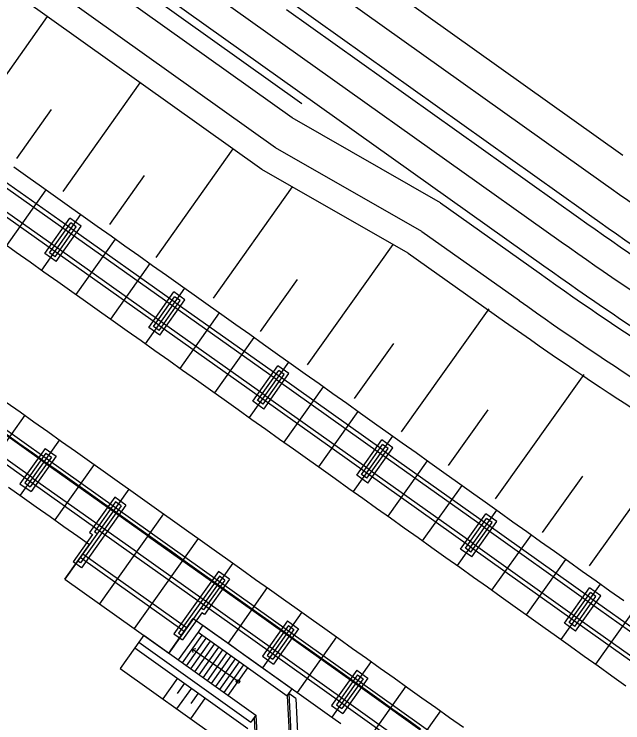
# Model space of a CAD drawing. Extents: x -552278 to -547230, y -1151007 to -1148251.
# Drawn here: x -550119.74 to -550083.93, y -1149177.51 to -1149135.84 of the extents above; entities that cross this region are included whole.
import ezdxf

# ---------------------------------------------------------------- set-up
doc = ezdxf.new("R2010")
doc.units = 0
doc.layers.add('u_trat navrh', color=7, linetype='Continuous')

msp = doc.modelspace()

# ---------------------------------------------------------------- linework, layer by layer
at = {"layer": 'u_trat navrh'}
for p, q in [((-550205.177, -1149065.464), (-550087.554, -1149149.22)), ((-550206.192, -1149066.889), (-550088.569, -1149150.645)), ((-550104.357, -1149143.7), (-550136.622, -1149120.725)), ((-550103.389, -1149141.934), (-550132.385, -1149121.287)), ((-550105.166, -1149144.966), (-550137.087, -1149122.235)), ((-550101.099, -1149131.903), (-550083.929, -1149144.129)), ((-550102.257, -1149133.533), (-550085.089, -1149145.758)), ((-550103.416, -1149135.163), (-550086.249, -1149147.387)), ((-550103.706, -1149135.571), (-550086.539, -1149147.795)), ((-550122.313, -1149142.405), (-550117.775, -1149135.987)), ((-550116.848, -1149146.272), (-550112.316, -1149139.874)), ((-550119.58, -1149144.338), (-550117.54, -1149141.454)), ((-550094.655, -1149146.926), (-550103.389, -1149141.934)), ((-550111.387, -1149150.143), (-550106.859, -1149143.76)), ((-550095.749, -1149148.62), (-550104.357, -1149143.7)), ((-550122.661, -1149144.313), (-550116.533, -1149148.639)), ((-550122.516, -1149144.108), (-550116.388, -1149148.434)), ((-550123.324, -1149145.25), (-550117.195, -1149149.577)), ((-550096.557, -1149149.886), (-550105.166, -1149144.966)), ((-550123.469, -1149145.456), (-550117.34, -1149149.782)), ((-550114.117, -1149148.207), (-550112.079, -1149145.332)), ((-550108.018, -1149152.534), (-550103.372, -1149145.991)), ((-550120.162, -1149149.439), (-550117.854, -1149146.172)), ((-550094.655, -1149146.926), (-550088.859, -1149151.053)), ((-550118.119, -1149150.886), (-550115.814, -1149147.617)), ((-550117.927, -1149149.92), (-550116.458, -1149147.836)), ((-550117.649, -1149149.872), (-550116.41, -1149148.115)), ((-550117.322, -1149150.103), (-550116.083, -1149148.345)), ((-550117.273, -1149150.381), (-550115.804, -1149148.297)), ((-550116.539, -1149148.633), (-550110.418, -1149152.973)), ((-550116.394, -1149148.428), (-550110.272, -1149152.768)), ((-550095.749, -1149148.62), (-550090.016, -1149152.684)), ((-550116.088, -1149152.326), (-550113.775, -1149149.063)), ((-550102.481, -1149156.467), (-550097.444, -1149149.379)), ((-550117.347, -1149149.776), (-550111.227, -1149154.114)), ((-550117.202, -1149149.57), (-550111.081, -1149153.909)), ((-550096.557, -1149149.886), (-550090.884, -1149153.908)), ((-550114.049, -1149153.772), (-550111.735, -1149150.509)), ((-550105.249, -1149154.5), (-550103.071, -1149151.433)), ((-550112.009, -1149155.218), (-550109.696, -1149151.955)), ((-550111.817, -1149154.256), (-550110.343, -1149152.176)), ((-550111.539, -1149154.208), (-550110.295, -1149152.454)), ((-550111.212, -1149154.44), (-550109.969, -1149152.686)), ((-550111.165, -1149154.719), (-550109.69, -1149152.638)), ((-550110.276, -1149152.774), (-550104.153, -1149157.106)), ((-550110.422, -1149152.979), (-550104.298, -1149157.311)), ((-550096.946, -1149160.402), (-550091.799, -1149153.168)), ((-550109.971, -1149156.666), (-550107.658, -1149153.403)), ((-550111.086, -1149153.916), (-550104.961, -1149158.248)), ((-550111.231, -1149154.121), (-550105.106, -1149158.453)), ((-550107.933, -1149158.113), (-550105.619, -1149154.85)), ((-550099.713, -1149158.434), (-550097.41, -1149155.196)), ((-550105.891, -1149159.564), (-550103.581, -1149156.298)), ((-550105.697, -1149158.596), (-550104.224, -1149156.514)), ((-550105.418, -1149158.548), (-550104.176, -1149156.793)), ((-550105.044, -1149159.058), (-550103.571, -1149156.976)), ((-550105.091, -1149158.779), (-550103.85, -1149157.024)), ((-550104.301, -1149157.319), (-550098.184, -1149161.666)), ((-550104.156, -1149157.114), (-550098.038, -1149161.461)), ((-550091.413, -1149164.341), (-550086.205, -1149157.026)), ((-550117.856, -1149161.968), (-550123.981, -1149157.636)), ((-550103.853, -1149161.012), (-550101.536, -1149157.751)), ((-550118.001, -1149162.174), (-550124.127, -1149157.841)), ((-550105.11, -1149158.461), (-550098.995, -1149162.806)), ((-550104.964, -1149158.255), (-550098.849, -1149162.601)), ((-550118.811, -1149163.315), (-550124.935, -1149158.984)), ((-550118.665, -1149163.11), (-550124.789, -1149158.778)), ((-550119.115, -1149159.422), (-550121.429, -1149162.686)), ((-550101.816, -1149162.461), (-550099.499, -1149159.2)), ((-550094.179, -1149162.371), (-550091.849, -1149159.098)), ((-550099.779, -1149163.91), (-550097.462, -1149160.649)), ((-550117.076, -1149160.869), (-550119.388, -1149164.129)), ((-550099.585, -1149162.947), (-550098.108, -1149160.868)), ((-550099.307, -1149162.9), (-550098.061, -1149161.147)), ((-550085.881, -1149168.281), (-550080.527, -1149160.766)), ((-550117.922, -1149161.37), (-550119.397, -1149163.451)), ((-550098.981, -1149163.132), (-550097.735, -1149161.379)), ((-550098.933, -1149163.41), (-550097.456, -1149161.332)), ((-550098.043, -1149161.467), (-550091.924, -1149165.806)), ((-550117.875, -1149161.649), (-550119.118, -1149163.403)), ((-550117.549, -1149161.881), (-550118.792, -1149163.635)), ((-550117.27, -1149161.833), (-550118.744, -1149163.914)), ((-550111.74, -1149166.313), (-550117.86, -1149161.975)), ((-550098.189, -1149161.672), (-550092.07, -1149166.011)), ((-550111.885, -1149166.518), (-550118.006, -1149162.18)), ((-550115.038, -1149162.316), (-550117.35, -1149165.578)), ((-550097.742, -1149165.359), (-550095.425, -1149162.098)), ((-550098.999, -1149162.813), (-550092.879, -1149167.152)), ((-550098.854, -1149162.608), (-550092.734, -1149166.947)), ((-550112.547, -1149167.455), (-550118.669, -1149163.116)), ((-550088.647, -1149166.31), (-550086.289, -1149163)), ((-550112.693, -1149167.661), (-550118.815, -1149163.321)), ((-550095.705, -1149166.809), (-550093.388, -1149163.548)), ((-550112.999, -1149163.763), (-550116.754, -1149169.069)), ((-550113.818, -1149164.244), (-550115.296, -1149166.322)), ((-550113.445, -1149164.754), (-550115.83, -1149168.107)), ((-550113.166, -1149164.707), (-550115.783, -1149168.386)), ((-550113.771, -1149164.522), (-550115.017, -1149166.274)), ((-550110.961, -1149165.211), (-550114.721, -1149170.513)), ((-550093.665, -1149168.261), (-550091.351, -1149164.998)), ((-550093.47, -1149167.294), (-550091.995, -1149165.214)), ((-550093.191, -1149167.247), (-550091.947, -1149165.493)), ((-550092.865, -1149167.478), (-550091.621, -1149165.724)), ((-550092.817, -1149167.757), (-550091.342, -1149165.677)), ((-550092.074, -1149166.018), (-550085.96, -1149170.37)), ((-550091.928, -1149165.813), (-550085.814, -1149170.165)), ((-550115.133, -1149166.437), (-550116.272, -1149168.038)), ((-550115.296, -1149166.322), (-550115.133, -1149166.437)), ((-550105.771, -1149170.863), (-550111.892, -1149166.523)), ((-550105.626, -1149170.658), (-550111.746, -1149166.318)), ((-550091.629, -1149169.711), (-550089.309, -1149166.452)), ((-550108.92, -1149166.661), (-550112.685, -1149171.96)), ((-550092.738, -1149166.954), (-550086.626, -1149171.305)), ((-550116.754, -1149169.069), (-550115.31, -1149167.028)), ((-550092.883, -1149167.159), (-550086.771, -1149171.509)), ((-550109.741, -1149172.133), (-550115.848, -1149167.789)), ((-550109.596, -1149171.929), (-550115.704, -1149167.585)), ((-550106.582, -1149172.003), (-550112.701, -1149167.665)), ((-550106.436, -1149171.798), (-550112.556, -1149167.46)), ((-550106.882, -1149168.11), (-550110.647, -1149173.408)), ((-550089.592, -1149171.161), (-550087.273, -1149167.903)), ((-550107.711, -1149168.604), (-550110.341, -1149172.273)), ((-550116.754, -1149169.069), (-550110.647, -1149173.408)), ((-550107.665, -1149168.883), (-550110.062, -1149172.227)), ((-550107.061, -1149169.07), (-550108.546, -1149171.141)), ((-550107.34, -1149169.116), (-550108.593, -1149170.863)), ((-550087.556, -1149172.612), (-550085.237, -1149169.353)), ((-550104.845, -1149169.559), (-550107.156, -1149172.824)), ((-550087.362, -1149171.65), (-550085.884, -1149169.572)), ((-550087.083, -1149171.603), (-550085.837, -1149169.851)), ((-550086.757, -1149171.835), (-550085.511, -1149170.083)), ((-550086.71, -1149172.114), (-550085.232, -1149170.036)), ((-550085.819, -1149170.171), (-550079.703, -1149174.514)), ((-550099.515, -1149175.009), (-550105.63, -1149170.664)), ((-550085.964, -1149170.376), (-550079.849, -1149174.719)), ((-550108.701, -1149171.03), (-550109.843, -1149172.629)), ((-550108.546, -1149171.141), (-550108.701, -1149171.03)), ((-550099.66, -1149175.214), (-550105.776, -1149170.869)), ((-550102.808, -1149171.008), (-550105.125, -1149174.269)), ((-550085.52, -1149174.063), (-550083.201, -1149170.804)), ((-550110.647, -1149173.408), (-550109.198, -1149171.369)), ((-550103.655, -1149171.509), (-550105.132, -1149173.588)), ((-550086.776, -1149171.516), (-550080.659, -1149175.86)), ((-550086.63, -1149171.311), (-550080.513, -1149175.655)), ((-550108.631, -1149171.773), (-550108.921, -1149172.181)), ((-550108.631, -1149171.773), (-550103.381, -1149175.51)), ((-550100.324, -1149176.151), (-550106.441, -1149171.804)), ((-550103.607, -1149171.788), (-550104.853, -1149173.54)), ((-550103.002, -1149171.972), (-550104.479, -1149174.051)), ((-550112.118, -1149172.36), (-550112.408, -1149172.768)), ((-550112.118, -1149172.36), (-550105.518, -1149177.057)), ((-550108.921, -1149172.181), (-550110.081, -1149173.81)), ((-550109.836, -1149173.984), (-550108.677, -1149172.354)), ((-550108.921, -1149172.181), (-550103.671, -1149175.917)), ((-550100.469, -1149176.356), (-550106.586, -1149172.009)), ((-550103.281, -1149172.019), (-550104.527, -1149173.772)), ((-550112.408, -1149172.768), (-550112.64, -1149173.094)), ((-550112.408, -1149172.768), (-550105.809, -1149177.464)), ((-550109.592, -1149174.158), (-550108.432, -1149172.528)), ((-550109.348, -1149174.332), (-550108.188, -1149172.702)), ((-550100.771, -1149172.458), (-550103.088, -1149175.718)), ((-550112.64, -1149173.094), (-550113.509, -1149174.316)), ((-550112.64, -1149173.094), (-550105.982, -1149177.832)), ((-550109.257, -1149173.169), (-550109.047, -1149173.134)), ((-550106.568, -1149175.083), (-550109.257, -1149173.169)), ((-550109.257, -1149173.169), (-550109.221, -1149173.378)), ((-550109.103, -1149174.506), (-550107.943, -1149172.876)), ((-550108.859, -1149174.68), (-550107.699, -1149173.05)), ((-550108.614, -1149174.854), (-550107.455, -1149173.224)), ((-550108.37, -1149175.028), (-550107.21, -1149173.398)), ((-550108.126, -1149175.202), (-550106.966, -1149173.572)), ((-550107.881, -1149175.376), (-550106.721, -1149173.746)), ((-550107.637, -1149175.55), (-550106.477, -1149173.92)), ((-550098.734, -1149173.907), (-550101.046, -1149177.172)), ((-550113.509, -1149174.316), (-550107.841, -1149178.35)), ((-550107.392, -1149175.724), (-550106.233, -1149174.094)), ((-550107.148, -1149175.897), (-550105.988, -1149174.268)), ((-550099.581, -1149174.408), (-550101.059, -1149176.486)), ((-550110.125, -1149174.883), (-550110.995, -1149176.105)), ((-550099.534, -1149174.687), (-550100.78, -1149176.439)), ((-550098.929, -1149174.871), (-550100.407, -1149176.95)), ((-550109.718, -1149175.173), (-550110.153, -1149175.784)), ((-550099.208, -1149174.919), (-550100.454, -1149176.671)), ((-550093.552, -1149179.565), (-550099.666, -1149175.217)), ((-550093.406, -1149179.36), (-550099.52, -1149175.012)), ((-550109.311, -1149175.463), (-550110.18, -1149176.685)), ((-550103.671, -1149175.917), (-550103.381, -1149175.51)), ((-550096.698, -1149175.357), (-550099.016, -1149178.617)), ((-550108.496, -1149176.043), (-550109.366, -1149177.265)), ((-550108.903, -1149175.753), (-550109.338, -1149176.364)), ((-550103.671, -1149175.917), (-550103.577, -1149175.785)), ((-550103.671, -1149175.917), (-550103.408, -1149181.406)), ((-550103.577, -1149175.785), (-550103.308, -1149181.401)), ((-550103.163, -1149176.081), (-550103.577, -1149175.785)), ((-550103.163, -1149176.081), (-550102.908, -1149181.382)), ((-550094.216, -1149180.501), (-550100.331, -1149176.152)), ((-550094.361, -1149180.707), (-550100.477, -1149176.357)), ((-550094.662, -1149176.808), (-550096.98, -1149180.068)), ((-550105.518, -1149177.057), (-550105.808, -1149177.465)), ((-550105.518, -1149177.057), (-550105.612, -1149177.189)), ((-550105.612, -1149177.189), (-550105.405, -1149181.502)), ((-550105.518, -1149177.057), (-550105.305, -1149181.497))]:
    msp.add_line(p, q, dxfattribs=at)
for points in [[(-550102.809, -1149141.119), (-550132.807, -1149119.759), (-550142.581, -1149112.799), (-550206.482, -1149067.297)], [(-550119.753, -1149144.828), (-550118.936, -1149145.406), (-550118.12, -1149145.984), (-550117.303, -1149146.562), (-550116.487, -1149147.141), (-550115.671, -1149147.719), (-550114.854, -1149148.298), (-550114.038, -1149148.876), (-550113.222, -1149149.455), (-550112.406, -1149150.033), (-550111.59, -1149150.612), (-550110.774, -1149151.191), (-550109.958, -1149151.77), (-550109.142, -1149152.349), (-550108.327, -1149152.928), (-550107.511, -1149153.507), (-550106.695, -1149154.086), (-550105.88, -1149154.665), (-550105.064, -1149155.244), (-550104.249, -1149155.824), (-550103.433, -1149156.403), (-550102.618, -1149156.983), (-550101.803, -1149157.562), (-550100.987, -1149158.142), (-550100.172, -1149158.721), (-550099.357, -1149159.301), (-550098.542, -1149159.881), (-550097.727, -1149160.461), (-550096.912, -1149161.04), (-550096.097, -1149161.62), (-550095.282, -1149162.2), (-550094.467, -1149162.78), (-550093.652, -1149163.36), (-550092.837, -1149163.94), (-550092.022, -1149164.52), (-550091.207, -1149165.1), (-550090.393, -1149165.681), (-550089.578, -1149166.261), (-550088.763, -1149166.841), (-550087.949, -1149167.421), (-550087.134, -1149168.002), (-550086.319, -1149168.582), (-550085.505, -1149169.162), (-550084.69, -1149169.743), (-550083.876, -1149170.323)], [(-550115.804, -1149148.297), (-550116.458, -1149147.836)], [(-550116.083, -1149148.345), (-550116.41, -1149148.115)], [(-550120.431, -1149149.249), (-550119.615, -1149149.827), (-550118.799, -1149150.405), (-550117.983, -1149150.983), (-550117.167, -1149151.561), (-550116.351, -1149152.139), (-550115.536, -1149152.718), (-550114.72, -1149153.296), (-550113.904, -1149153.875), (-550113.089, -1149154.453), (-550112.273, -1149155.032), (-550111.458, -1149155.611), (-550110.642, -1149156.189), (-550109.827, -1149156.768), (-550109.011, -1149157.347), (-550108.196, -1149157.926), (-550107.381, -1149158.505), (-550106.566, -1149159.085), (-550105.75, -1149159.664), (-550104.935, -1149160.243), (-550104.12, -1149160.822), (-550103.305, -1149161.402), (-550102.49, -1149161.981), (-550101.675, -1149162.561), (-550100.86, -1149163.14), (-550100.045, -1149163.72), (-550099.231, -1149164.3), (-550098.416, -1149164.879), (-550097.601, -1149165.459), (-550096.786, -1149166.039), (-550095.971, -1149166.619), (-550095.157, -1149167.199), (-550094.342, -1149167.779), (-550093.528, -1149168.359), (-550092.713, -1149168.939), (-550091.898, -1149169.519), (-550091.084, -1149170.099), (-550090.269, -1149170.679), (-550089.455, -1149171.259), (-550088.64, -1149171.84), (-550087.826, -1149172.42), (-550087.012, -1149173), (-550086.197, -1149173.581), (-550085.383, -1149174.161), (-550084.568, -1149174.741), (-550083.754, -1149175.322)], [(-550117.322, -1149150.103), (-550117.649, -1149149.872)], [(-550117.273, -1149150.381), (-550117.927, -1149149.92)], [(-550109.69, -1149152.638), (-550110.343, -1149152.176)], [(-550109.969, -1149152.686), (-550110.295, -1149152.454)], [(-550111.165, -1149154.719), (-550111.817, -1149154.256)], [(-550111.212, -1149154.44), (-550111.539, -1149154.208)], [(-550103.571, -1149156.976), (-550104.224, -1149156.514)], [(-550103.85, -1149157.024), (-550104.176, -1149156.793)], [(-550120.207, -1149158.648), (-550119.391, -1149159.227), (-550118.575, -1149159.805), (-550117.76, -1149160.384), (-550116.944, -1149160.963), (-550116.129, -1149161.541), (-550115.313, -1149162.12), (-550114.498, -1149162.699), (-550113.682, -1149163.278), (-550112.867, -1149163.857), (-550112.052, -1149164.436), (-550111.236, -1149165.015), (-550110.421, -1149165.594), (-550109.606, -1149166.174), (-550108.791, -1149166.753), (-550107.976, -1149167.332), (-550107.161, -1149167.912), (-550106.346, -1149168.491), (-550105.531, -1149169.071), (-550104.716, -1149169.65), (-550103.901, -1149170.23), (-550103.087, -1149170.81), (-550102.272, -1149171.39), (-550101.457, -1149171.969), (-550100.642, -1149172.549), (-550099.828, -1149173.129), (-550099.013, -1149173.709), (-550098.198, -1149174.289), (-550097.384, -1149174.869), (-550096.569, -1149175.449), (-550095.755, -1149176.029), (-550094.94, -1149176.609), (-550094.126, -1149177.19), (-550093.311, -1149177.77)], [(-550105.044, -1149159.058), (-550105.697, -1149158.596)], [(-550105.091, -1149158.779), (-550105.418, -1149158.548)], [(-550120.273, -1149160.477), (-550119.457, -1149161.056), (-550118.642, -1149161.634), (-550117.826, -1149162.213), (-550117.011, -1149162.791), (-550116.196, -1149163.37), (-550115.381, -1149163.948), (-550114.565, -1149164.527), (-550113.75, -1149165.106), (-550112.935, -1149165.685), (-550112.12, -1149166.264), (-550111.305, -1149166.843), (-550110.49, -1149167.422), (-550109.675, -1149168.001), (-550108.861, -1149168.581), (-550108.046, -1149169.16), (-550107.231, -1149169.739), (-550106.416, -1149170.319), (-550105.601, -1149170.898), (-550104.787, -1149171.478), (-550103.972, -1149172.057), (-550103.158, -1149172.637), (-550102.343, -1149173.217), (-550101.528, -1149173.797), (-550100.714, -1149174.376), (-550099.899, -1149174.956), (-550099.085, -1149175.536), (-550098.27, -1149176.116), (-550097.456, -1149176.696), (-550096.642, -1149177.276), (-550095.827, -1149177.856)], [(-550097.456, -1149161.332), (-550098.108, -1149160.868)], [(-550097.735, -1149161.379), (-550098.061, -1149161.147)], [(-550117.922, -1149161.37), (-550117.27, -1149161.833)], [(-550117.875, -1149161.649), (-550117.549, -1149161.881)], [(-550098.933, -1149163.41), (-550099.585, -1149162.947)], [(-550098.981, -1149163.132), (-550099.307, -1149162.9)], [(-550120.074, -1149163.646), (-550119.259, -1149164.225), (-550118.444, -1149164.803), (-550117.628, -1149165.382), (-550116.813, -1149165.961), (-550115.998, -1149166.539), (-550115.31, -1149167.028)], [(-550119.397, -1149163.451), (-550118.744, -1149163.914)], [(-550119.118, -1149163.403), (-550118.792, -1149163.635)], [(-550113.166, -1149164.707), (-550113.818, -1149164.244)], [(-550113.445, -1149164.754), (-550113.771, -1149164.522)], [(-550091.342, -1149165.677), (-550091.995, -1149165.214)], [(-550091.621, -1149165.724), (-550091.947, -1149165.493)], [(-550114.854, -1149166.39), (-550115.017, -1149166.274)], [(-550092.817, -1149167.757), (-550093.47, -1149167.294)], [(-550092.865, -1149167.478), (-550093.191, -1149167.247)], [(-550115.783, -1149168.386), (-550116.272, -1149168.038)], [(-550115.83, -1149168.107), (-550115.988, -1149167.995)], [(-550107.061, -1149169.07), (-550107.711, -1149168.604)], [(-550107.34, -1149169.116), (-550107.665, -1149168.883)], [(-550085.232, -1149170.036), (-550085.884, -1149169.572)], [(-550085.511, -1149170.083), (-550085.837, -1149169.851)], [(-550108.593, -1149170.863), (-550108.752, -1149170.749)], [(-550109.198, -1149171.369), (-550107.035, -1149172.91), (-550106.22, -1149173.489), (-550105.406, -1149174.069), (-550104.591, -1149174.649), (-550103.776, -1149175.228), (-550102.962, -1149175.808), (-550102.147, -1149176.388), (-550101.333, -1149176.968), (-550100.518, -1149177.547)], [(-550109.198, -1149171.369), (-550108.752, -1149171.686), (-550107.938, -1149172.266), (-550107.156, -1149172.824)], [(-550103.655, -1149171.509), (-550103.002, -1149171.972)], [(-550103.607, -1149171.788), (-550103.281, -1149172.019)], [(-550086.71, -1149172.114), (-550087.362, -1149171.65)], [(-550086.757, -1149171.835), (-550087.083, -1149171.603)], [(-550110.341, -1149172.273), (-550109.843, -1149172.629)], [(-550110.062, -1149172.227), (-550109.894, -1149172.346)], [(-550105.132, -1149173.588), (-550104.479, -1149174.051)], [(-550104.853, -1149173.54), (-550104.527, -1149173.772)], [(-550099.581, -1149174.408), (-550098.929, -1149174.871)], [(-550099.534, -1149174.687), (-550099.208, -1149174.919)], [(-550101.059, -1149176.486), (-550100.407, -1149176.95)], [(-550100.78, -1149176.439), (-550100.454, -1149176.671)]]:
    msp.add_lwpolyline(points, dxfattribs=at)
msp.add_circle((-550106.568, -1149175.083), 0.1, dxfattribs=at)
for radius in [195.75, 197.75, 198.25, 200, 201.75, 202.25, 204.25, 205.75]:
    msp.add_arc((-549971.528, -1148986.316), radius, 234.5401, 240.07755, dxfattribs=at)

doc.saveas('drawing.dxf')
